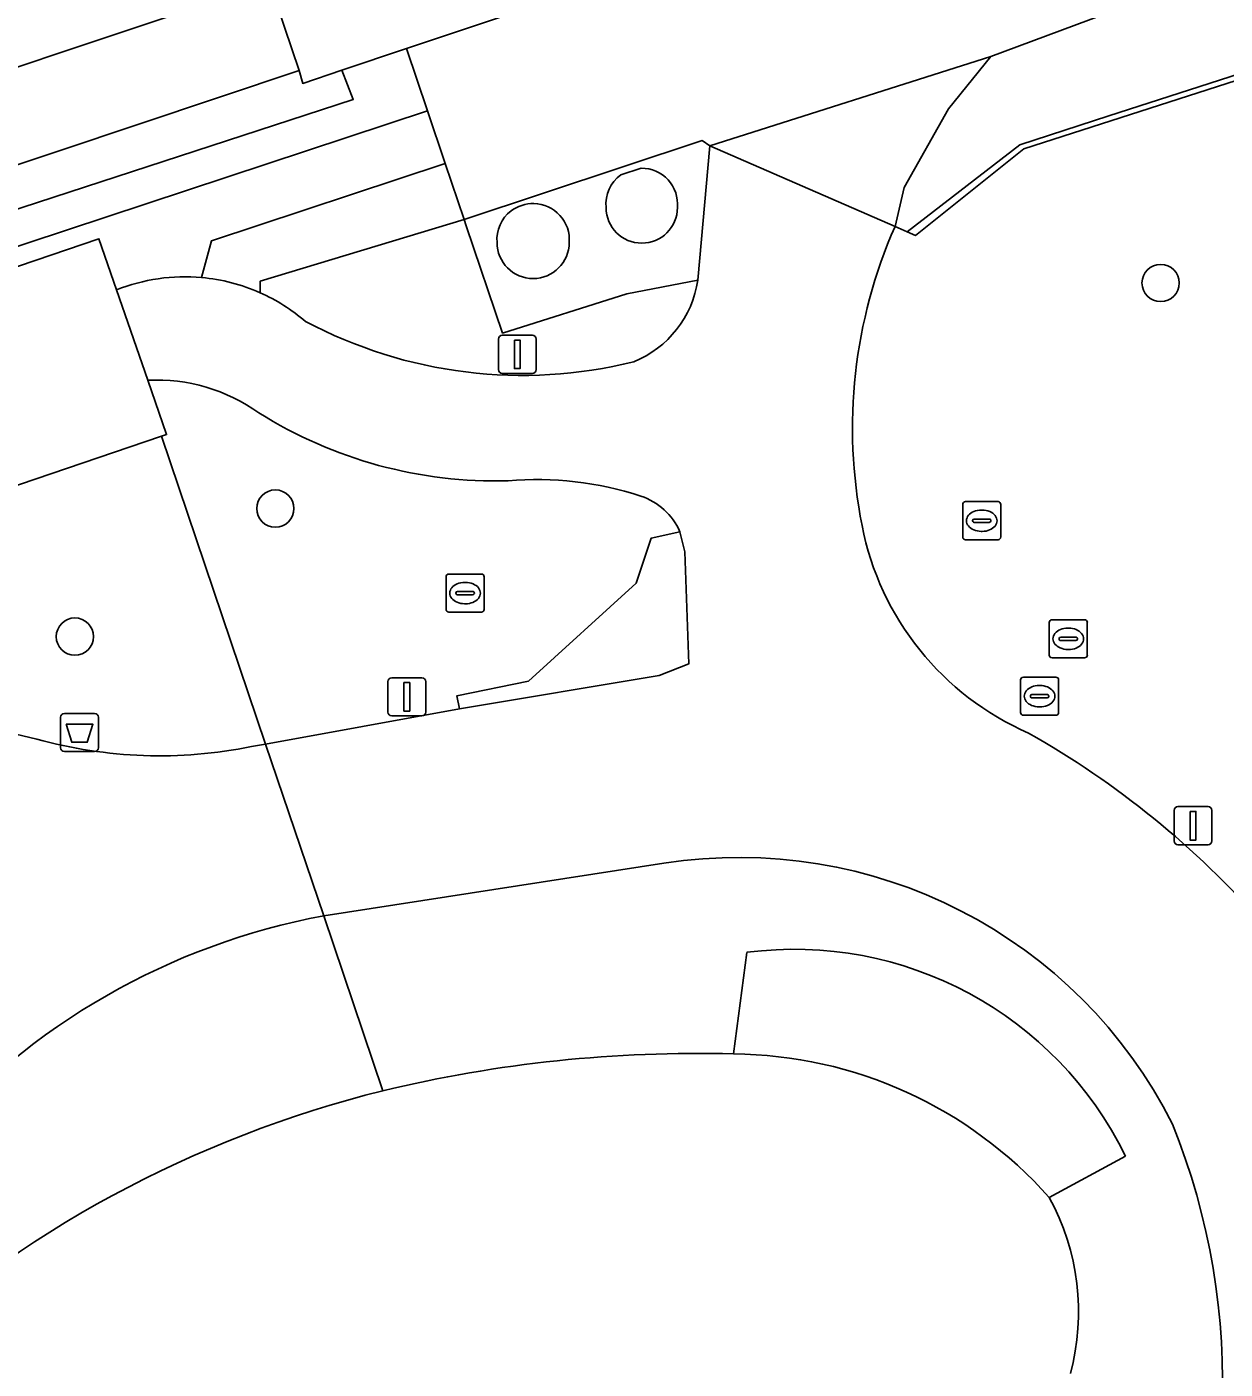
# Model space of a CAD drawing. Extents: x 158086 to 159499, y 382904 to 383981.
# Drawn here: x 159314.14 to 159345.59, y 383190.1 to 383225.32 of the extents above; entities that cross this region are included whole.
import ezdxf

# ---------------------------------------------------------------- set-up
doc = ezdxf.new("R2010")
doc.units = 0
for name, color, linetype in [('IMGEO_Afvalbak', 7, 'Continuous'), ('IMGEO_Boom', 7, 'Continuous'), ('IMGEO_Groenvoorziening', 7, 'Continuous'), ('IMGEO_Haag', 7, 'Continuous'), ('IMGEO_Hek', 7, 'Continuous'), ('IMGEO_Kolk', 7, 'Continuous'), ('IMGEO_Lichtmast', 7, 'Continuous'), ('IMGEO_Pand', 7, 'Continuous'), ('IMGEO_Parkeervlak_halfverhard', 7, 'Continuous'), ('IMGEO_Rijbaan_lokaal_gesloten', 7, 'Continuous'), ('IMGEO_Rioolput', 7, 'Continuous'), ('IMGEO_Terreindeel_gesloten', 7, 'Continuous'), ('IMGEO_Terreindeel_halfverhard', 7, 'Continuous'), ('IMGEO_Terreindeel_open', 7, 'Continuous'), ('IMGEO_Voetpad_open', 7, 'Continuous')]:
    doc.layers.add(name, color=color, linetype=linetype)

msp = doc.modelspace()

# ---------------------------------------------------------------- linework, layer by layer
at = {"layer": 'IMGEO_Afvalbak'}
for p, q in [((159315.026, 383206.406), (159315.026, 383207.206)), ((159315.026, 383207.206), (159315.026, 383206.406)), ((159315.126, 383207.306), (159315.916, 383207.306)), ((159315.916, 383207.306), (159315.126, 383207.306)), ((159316.016, 383207.206), (159316.016, 383206.406)), ((159316.016, 383206.406), (159316.016, 383207.206)), ((159315.916, 383206.306), (159315.126, 383206.306)), ((159315.126, 383206.306), (159315.916, 383206.306))]:
    msp.add_line(p, q, dxfattribs=at)
msp.add_lwpolyline([(159315.169, 383207.02), (159315.873, 383207.02), (159315.724, 383206.55), (159315.318, 383206.55), (159315.169, 383207.02)], dxfattribs=at)
for centre, start, end in [((159315.126, 383207.206), 90, 180), ((159315.126, 383207.206), 90, 180), ((159315.916, 383207.206), 0, 90), ((159315.916, 383207.206), 360, 90), ((159315.126, 383206.406), 180, 270), ((159315.126, 383206.406), 180, 270), ((159315.916, 383206.406), 270, 0), ((159315.916, 383206.406), 270, 0)]:
    msp.add_arc(centre, 0.1, start, end, dxfattribs=at)
at = {"layer": 'IMGEO_Boom'}
for centre in [(159343.894, 383218.601), (159320.661, 383212.682), (159315.4, 383209.322)]:
    msp.add_circle(centre, 0.489, dxfattribs=at)
at = {"layer": 'IMGEO_Groenvoorziening'}
for points in [[(159355.052, 383200.439), (159356.488, 383200.607), (159358.282, 383201.09), (159362.168, 383202.429), (159357.493, 383216.947), (159362.002, 383218.408), (159360.6, 383222.987), (159394.326, 383233.999), (159395.778, 383229.403), (159395.855, 383229.159), (159396.64, 383229.408), (159396.484, 383229.886), (159407.71, 383233.551), (159405.29, 383241.063), (159402.327, 383242.137), (159346.907, 383224.25), (159340.304, 383222.119), (159337.458, 383219.848), (159337.239, 383219.945), (159336.924, 383220.085)], [(159318.726, 383218.744), (159318.984, 383219.706), (159325.121, 383221.737), (159324.654, 383223.123), (159260.472, 383201.907), (159259.763, 383201.672), (159240.87, 383195.427), (159245.463, 383181.002), (159253.953, 383177.812)], [(159331.748, 383218.676), (159329.884, 383218.319), (159326.627, 383217.285), (159325.668, 383220.103), (159325.616, 383220.267), (159320.264, 383218.645), (159320.261, 383218.345)], [(159320.032, 383206.435), (159320.406, 383206.502), (159317.673, 383214.58), (159307.745, 383211.203), (159305.996, 383216.348), (159316.03, 383219.76), (159316.493, 383218.422)], [(159317.315, 383216.048), (159317.807, 383214.625), (159317.673, 383214.58), (159320.406, 383206.502), (159325.491, 383207.422), (159325.42, 383207.767), (159327.304, 383208.15), (159330.131, 383210.727), (159330.527, 383211.905), (159331.281, 383212.073)], [(159303.049, 383209.334), (159314.399, 383206.634)], [(159330.859, 383203.373), (159321.932, 383201.994), (159323.486, 383197.403)], [(159323.486, 383197.403), (159321.932, 383201.994)], [(159332.686, 383198.371), (159333.034, 383201.036)], [(159342.971, 383195.686), (159340.969, 383194.606)]]:
    msp.add_lwpolyline(points, dxfattribs=at)
for points in [[(159405.402, 383241.039), (159402.216, 383242.251), (159348.1, 383224.784), (159342.532, 383222.987), (159340.202, 383222.223), (159337.239, 383219.945), (159337.458, 383219.848), (159340.304, 383222.119), (159346.907, 383224.25), (159402.327, 383242.137), (159405.29, 383241.063), (159407.71, 383233.551), (159407.815, 383233.589)], [(159266.829, 383204.703), (159268.432, 383205.71), (159322.708, 383223.416), (159322.405, 383224.184), (159321.382, 383223.84), (159321.285, 383224.179), (159266.422, 383205.813)]]:
    msp.add_lwpolyline(points, close=True, dxfattribs=at)
for centre, radius, start, end in [((159348.944, 383214.789), 13.135, 156.2239, 191.2143), ((159318.286, 383213.889), 4.875, 84.8272, 111.5839), ((159329.043, 383219.068), 2.733, 291.9817, 351.7629), ((159318.302, 383213.918), 4.841, 49.4041, 66.1279), ((159327.141, 383228.281), 12.106, 241.973, 283.9834), ((159317.548, 383211.452), 4.602, 54.3183, 92.9005), ((159326.433, 383225.081), 11.674, 237.9164, 271.6609), ((159327.504, 383204.489), 8.953, 72.1276, 94.6973), ((159329.692, 383211.362), 1.741, 24.1173, 71.2412), ((159343.41, 383213.657), 7.486, 190.9513, 246.535), ((159328.892, 383186.321), 23.496, 41.2033, 60.5928), ((159317.63, 383218.261), 12.068, 254.4713, 281.4822), ((159332.844, 383190.809), 12.719, 26.7328, 98.9787), ((159325.239, 383184.182), 18.117, 100.5166, 139.1392), ((159334.278, 383191.443), 9.674, 26.0178, 97.3869), ((159331.732, 383163.237), 35.147, 88.4444, 103.5685), ((159330.737, 383168.142), 30.146, 103.9182, 132.9315), ((159327.451, 383189.759), 18.069, 332.3405, 22.0101), ((159335.499, 383191.602), 6.241, 344.9592, 28.7781)]:
    msp.add_arc(centre, radius, start, end, dxfattribs=at)
at = {"layer": 'IMGEO_Haag'}
msp.add_lwpolyline([(159266.829, 383204.703), (159268.432, 383205.71), (159322.708, 383223.416), (159322.405, 383224.184), (159321.382, 383223.84), (159321.285, 383224.179), (159266.422, 383205.813)], close=True, dxfattribs=at)
at = {"layer": 'IMGEO_Hek'}
for points in [[(159346.907, 383224.25), (159340.304, 383222.119), (159337.458, 383219.848), (159337.239, 383219.945)], [(159324.654, 383223.123), (159260.472, 383201.907)], [(159325.121, 383221.737), (159324.654, 383223.123)], [(159332.065, 383222.204), (159331.866, 383222.336), (159325.616, 383220.267)], [(159336.924, 383220.085), (159332.065, 383222.204)], [(159325.616, 383220.267), (159325.121, 383221.737)], [(159337.239, 383219.945), (159336.924, 383220.085)], [(159320.406, 383206.502), (159317.673, 383214.58)], [(159321.932, 383201.994), (159320.406, 383206.502)], [(159323.486, 383197.403), (159321.932, 383201.994)]]:
    msp.add_lwpolyline(points, dxfattribs=at)
at = {"layer": 'IMGEO_Kolk'}
for p, q in [((159338.7, 383211.937), (159338.7, 383212.789)), ((159338.775, 383212.863), (159339.627, 383212.863)), ((159339.701, 383212.789), (159339.701, 383211.937)), ((159339.188, 383212.643), (159339.213, 383212.643)), ((159338.959, 383212.357), (159338.959, 383212.369)), ((159339.397, 383212.32), (159338.999, 383212.32)), ((159339.002, 383212.406), (159339.4, 383212.406)), ((159339.211, 383212.083), (159339.186, 383212.083)), ((159339.443, 383212.369), (159339.443, 383212.357)), ((159339.627, 383211.863), (159338.775, 383211.863)), ((159325.141, 383210.037), (159325.141, 383210.889)), ((159325.216, 383210.963), (159326.068, 383210.963)), ((159325.629, 383210.743), (159325.654, 383210.743)), ((159326.142, 383210.889), (159326.142, 383210.037)), ((159325.4, 383210.457), (159325.4, 383210.469)), ((159325.838, 383210.42), (159325.44, 383210.42)), ((159325.443, 383210.506), (159325.841, 383210.506)), ((159325.884, 383210.469), (159325.884, 383210.457)), ((159326.068, 383209.963), (159325.216, 383209.963)), ((159325.652, 383210.183), (159325.627, 383210.183))]:
    msp.add_line(p, q, dxfattribs=at)
for points in [[(159338.7, 383211.937), (159338.7, 383212.789)], [(159338.775, 383212.863), (159339.627, 383212.863)], [(159339.701, 383212.789), (159339.701, 383211.937)], [(159339.627, 383211.863), (159338.775, 383211.863)], [(159325.141, 383210.037), (159325.141, 383210.889)], [(159325.216, 383210.963), (159326.068, 383210.963)], [(159326.142, 383210.889), (159326.142, 383210.037)], [(159326.068, 383209.963), (159325.216, 383209.963)]]:
    msp.add_lwpolyline(points, dxfattribs=at)
for centre, radius, start, end in [((159338.777, 383212.787), 0.0765, 91.552, 178.448), ((159338.777, 383212.787), 0.0765, 91.552, 178.448), ((159339.625, 383212.787), 0.0765, 1.552, 88.448), ((159339.625, 383212.787), 0.0765, 1.552, 88.448), ((159338.999, 383212.366), 0.0403, 85.8775, 175.7526), ((159338.996, 383212.356), 0.0366, 178.938, 274.7102), ((159339.4, 383212.363), 0.043, 264.8664, 352.4533), ((159339.404, 383212.368), 0.0386, 1.7309, 96.639), ((159338.777, 383211.939), 0.0765, 181.552, 268.448), ((159338.777, 383211.939), 0.0765, 181.552, 268.448), ((159339.625, 383211.939), 0.0765, 271.552, 358.448), ((159339.625, 383211.939), 0.0765, 271.552, 358.448), ((159325.218, 383210.887), 0.0765, 91.552, 178.448), ((159325.218, 383210.887), 0.0765, 91.552, 178.448), ((159326.066, 383210.887), 0.0765, 1.552, 88.448), ((159326.066, 383210.887), 0.0765, 1.552, 88.448), ((159325.44, 383210.466), 0.0403, 85.8775, 175.7526), ((159325.437, 383210.456), 0.0366, 178.938, 274.7102), ((159325.841, 383210.463), 0.043, 264.8664, 352.4533), ((159325.845, 383210.468), 0.0386, 1.7309, 96.639), ((159325.218, 383210.039), 0.0765, 181.552, 268.448), ((159325.218, 383210.039), 0.0765, 181.552, 268.448), ((159326.066, 383210.039), 0.0765, 271.552, 358.448), ((159326.066, 383210.039), 0.0765, 271.552, 358.448)]:
    msp.add_arc(centre, radius, start, end, dxfattribs=at)
for centre, major_axis, ratio, start_param, end_param in [((159339.187, 383212.363), (-0.387, 0.002), 0.722429, 4.712389, 7.853982), ((159339.212, 383212.363), (-0.39, 0.002), 0.717154, 1.570796, 4.712389), ((159325.628, 383210.463), (-0.387, 0.002), 0.722429, 4.712389, 7.853982), ((159325.653, 383210.463), (-0.39, 0.002), 0.717154, 1.570796, 4.712389)]:
    msp.add_ellipse(centre, major_axis=major_axis, ratio=ratio, start_param=start_param, end_param=end_param, dxfattribs=at)
at = {"layer": 'IMGEO_Lichtmast'}
for p, q in [((159326.516, 383216.328), (159326.516, 383217.128)), ((159326.516, 383217.128), (159326.516, 383216.328)), ((159326.616, 383217.228), (159327.406, 383217.228)), ((159327.406, 383217.228), (159326.616, 383217.228)), ((159327.506, 383217.128), (159327.506, 383216.328)), ((159327.506, 383216.328), (159327.506, 383217.128)), ((159327.406, 383216.228), (159326.616, 383216.228)), ((159326.616, 383216.228), (159327.406, 383216.228)), ((159323.717, 383208.242), (159324.507, 383208.242)), ((159324.507, 383208.242), (159323.717, 383208.242)), ((159323.617, 383207.342), (159323.617, 383208.142)), ((159323.617, 383208.142), (159323.617, 383207.342)), ((159324.607, 383208.142), (159324.607, 383207.342)), ((159324.607, 383207.342), (159324.607, 383208.142)), ((159324.507, 383207.242), (159323.717, 383207.242)), ((159323.717, 383207.242), (159324.507, 383207.242)), ((159344.249, 383203.959), (159344.249, 383204.759)), ((159344.249, 383204.759), (159344.249, 383203.959)), ((159344.349, 383204.859), (159345.139, 383204.859)), ((159345.139, 383204.859), (159344.349, 383204.859)), ((159345.239, 383204.759), (159345.239, 383203.959)), ((159345.239, 383203.959), (159345.239, 383204.759)), ((159345.139, 383203.859), (159344.349, 383203.859)), ((159344.349, 383203.859), (159345.139, 383203.859))]:
    msp.add_line(p, q, dxfattribs=at)
for points in [[(159326.936, 383217.103), (159327.086, 383217.103), (159327.086, 383216.353), (159326.936, 383216.353), (159326.936, 383217.103)], [(159324.037, 383208.117), (159324.187, 383208.117), (159324.187, 383207.367), (159324.037, 383207.367), (159324.037, 383208.117)], [(159344.669, 383204.734), (159344.819, 383204.734), (159344.819, 383203.984), (159344.669, 383203.984), (159344.669, 383204.734)]]:
    msp.add_lwpolyline(points, dxfattribs=at)
for centre, start, end in [((159326.616, 383217.128), 90, 180), ((159326.616, 383217.128), 90, 180), ((159327.406, 383217.128), 0, 90), ((159327.406, 383217.128), 360, 90), ((159326.616, 383216.328), 180, 270), ((159326.616, 383216.328), 180, 270), ((159327.406, 383216.328), 270, 0), ((159327.406, 383216.328), 270, 0), ((159323.717, 383208.142), 90, 180), ((159323.717, 383208.142), 90, 180), ((159324.507, 383208.142), 0, 90), ((159324.507, 383208.142), 360, 90), ((159323.717, 383207.342), 180, 270), ((159323.717, 383207.342), 180, 270), ((159324.507, 383207.342), 270, 0), ((159324.507, 383207.342), 270, 0), ((159344.349, 383204.759), 90, 180), ((159344.349, 383204.759), 90, 180), ((159345.139, 383204.759), 0, 90), ((159345.139, 383204.759), 360, 90), ((159344.349, 383203.959), 180, 270), ((159344.349, 383203.959), 180, 270), ((159345.139, 383203.959), 270, 0), ((159345.139, 383203.959), 270, 0)]:
    msp.add_arc(centre, 0.1, start, end, dxfattribs=at)
at = {"layer": 'IMGEO_Pand'}
for centre, radius, start, end in [((159331.732, 383163.237), 35.147, 88.4444, 103.5685), ((159332.59, 383187.166), 11.205, 41.602, 89.5101), ((159330.737, 383168.142), 30.146, 103.9182, 132.9315), ((159335.499, 383191.602), 6.241, 344.9592, 28.7781)]:
    msp.add_arc(centre, radius, start, end, dxfattribs=at)
at = {"layer": 'IMGEO_Parkeervlak_halfverhard'}
msp.add_lwpolyline([(159328.916, 383258.395), (159328.179, 383259.977), (159322.621, 383265.984), (159319.588, 383266.829), (159308.172, 383262.959), (159308.694, 383261.448), (159308.784, 383261.478), (159320.511, 383226.489), (159321.285, 383224.179), (159321.382, 383223.84), (159322.405, 383224.184), (159324.106, 383224.752), (159338.16, 383229.441)], close=True, dxfattribs=at)
at = {"layer": 'IMGEO_Rijbaan_lokaal_gesloten'}
msp.add_lwpolyline([(159337.167, 383221.109), (159338.328, 383223.175), (159339.441, 383224.546), (159332.065, 383222.204), (159336.924, 383220.085)], close=True, dxfattribs=at)
for points in [[(159336.924, 383220.085), (159332.065, 383222.204), (159331.748, 383218.676)], [(159316.493, 383218.422), (159317.315, 383216.048)], [(159331.281, 383212.073), (159331.408, 383211.544), (159331.509, 383208.606), (159330.733, 383208.304), (159325.491, 383207.422), (159320.406, 383206.502), (159321.932, 383201.994), (159330.859, 383203.373)], [(159314.399, 383206.634), (159303.049, 383209.334)], [(159321.932, 383201.994), (159320.406, 383206.502), (159320.032, 383206.435)]]:
    msp.add_lwpolyline(points, dxfattribs=at)
for centre, radius, start, end in [((159348.944, 383214.789), 13.135, 156.2239, 191.2143), ((159318.286, 383213.889), 4.875, 84.8272, 111.5839), ((159318.296, 383213.938), 4.825, 65.9702, 84.8884), ((159329.043, 383219.068), 2.733, 291.9817, 351.7629), ((159318.302, 383213.918), 4.841, 49.4041, 66.1279), ((159327.141, 383228.281), 12.106, 241.973, 283.9834), ((159317.548, 383211.452), 4.602, 54.3183, 92.9005), ((159326.433, 383225.081), 11.674, 237.9164, 271.6609), ((159327.504, 383204.489), 8.953, 72.1276, 94.6973), ((159329.692, 383211.362), 1.741, 24.1173, 71.2412), ((159343.41, 383213.657), 7.486, 190.9513, 246.535), ((159328.892, 383186.321), 23.496, 41.2033, 60.5928), ((159317.63, 383218.261), 12.068, 254.4713, 281.4822), ((159332.844, 383190.809), 12.719, 26.7328, 98.9787), ((159325.239, 383184.182), 18.117, 100.5166, 139.1392), ((159327.451, 383189.759), 18.069, 332.3405, 22.0101)]:
    msp.add_arc(centre, radius, start, end, dxfattribs=at)
at = {"layer": 'IMGEO_Rioolput'}
for p, q in [((159340.97, 383208.838), (159340.97, 383209.69)), ((159341.045, 383209.764), (159341.897, 383209.764)), ((159341.971, 383209.69), (159341.971, 383208.838)), ((159341.229, 383209.258), (159341.229, 383209.27)), ((159341.272, 383209.307), (159341.67, 383209.307)), ((159341.458, 383209.544), (159341.483, 383209.544)), ((159341.713, 383209.27), (159341.713, 383209.258)), ((159341.667, 383209.221), (159341.269, 383209.221)), ((159341.481, 383208.984), (159341.456, 383208.984)), ((159341.897, 383208.764), (159341.045, 383208.764)), ((159340.292, 383208.258), (159341.144, 383208.258)), ((159340.217, 383207.332), (159340.217, 383208.184)), ((159340.705, 383208.038), (159340.73, 383208.038)), ((159341.218, 383208.184), (159341.218, 383207.332)), ((159340.476, 383207.752), (159340.476, 383207.764)), ((159340.914, 383207.715), (159340.516, 383207.715)), ((159340.519, 383207.801), (159340.917, 383207.801)), ((159340.96, 383207.764), (159340.96, 383207.752)), ((159341.144, 383207.258), (159340.292, 383207.258)), ((159340.728, 383207.478), (159340.703, 383207.478))]:
    msp.add_line(p, q, dxfattribs=at)
for points in [[(159340.97, 383208.838), (159340.97, 383209.69)], [(159341.045, 383209.764), (159341.897, 383209.764)], [(159341.971, 383209.69), (159341.971, 383208.838)], [(159341.897, 383208.764), (159341.045, 383208.764)], [(159340.292, 383208.258), (159341.144, 383208.258)], [(159340.217, 383207.332), (159340.217, 383208.184)], [(159341.218, 383208.184), (159341.218, 383207.332)], [(159341.144, 383207.258), (159340.292, 383207.258)]]:
    msp.add_lwpolyline(points, dxfattribs=at)
for centre, radius, start, end in [((159341.047, 383209.688), 0.0765, 91.552, 178.448), ((159341.047, 383209.688), 0.0765, 91.552, 178.448), ((159341.895, 383209.688), 0.0765, 1.552, 88.448), ((159341.895, 383209.688), 0.0765, 1.552, 88.448), ((159341.269, 383209.267), 0.0403, 85.8775, 175.7526), ((159341.266, 383209.257), 0.0366, 178.938, 274.7102), ((159341.67, 383209.264), 0.043, 264.8664, 352.4533), ((159341.674, 383209.269), 0.0386, 1.7309, 96.639), ((159341.047, 383208.84), 0.0765, 181.552, 268.448), ((159341.047, 383208.84), 0.0765, 181.552, 268.448), ((159341.895, 383208.84), 0.0765, 271.552, 358.448), ((159341.895, 383208.84), 0.0765, 271.552, 358.448), ((159340.294, 383208.182), 0.0765, 91.552, 178.448), ((159340.294, 383208.182), 0.0765, 91.552, 178.448), ((159341.142, 383208.182), 0.0765, 1.552, 88.448), ((159341.142, 383208.182), 0.0765, 1.552, 88.448), ((159340.516, 383207.761), 0.0403, 85.8775, 175.7526), ((159340.513, 383207.751), 0.0366, 178.938, 274.7102), ((159340.917, 383207.758), 0.043, 264.8664, 352.4533), ((159340.921, 383207.763), 0.0386, 1.7309, 96.639), ((159340.294, 383207.334), 0.0765, 181.552, 268.448), ((159340.294, 383207.334), 0.0765, 181.552, 268.448), ((159341.142, 383207.334), 0.0765, 271.552, 358.448), ((159341.142, 383207.334), 0.0765, 271.552, 358.448)]:
    msp.add_arc(centre, radius, start, end, dxfattribs=at)
for centre, major_axis, ratio, start_param, end_param in [((159341.457, 383209.264), (-0.387, 0.002), 0.722429, 4.712389, 7.853982), ((159341.482, 383209.264), (-0.39, 0.002), 0.717154, 1.570796, 4.712389), ((159340.704, 383207.758), (-0.387, 0.002), 0.722429, 4.712389, 7.853982), ((159340.729, 383207.758), (-0.39, 0.002), 0.717154, 1.570796, 4.712389)]:
    msp.add_ellipse(centre, major_axis=major_axis, ratio=ratio, start_param=start_param, end_param=end_param, dxfattribs=at)
at = {"layer": 'IMGEO_Terreindeel_gesloten'}
msp.add_lwpolyline([(159330.266, 383221.613), (159329.728, 383221.436)], dxfattribs=at)
for centre, radius, start, end in [((159330.275, 383220.672), 0.941, 354.4465, 90.5744), ((159330.276, 383220.673), 0.94, 125.6897, 185.6043), ((159327.431, 383219.723), 0.964, 89.1481, 127.2028), ((159327.426, 383219.737), 0.95, 355.6316, 88.8488), ((159330.277, 383220.582), 0.936, 180.0306, 359.9694), ((159327.426, 383219.737), 0.95, 127.4988, 184.3576), ((159327.426, 383219.665), 0.947, 180, 0)]:
    msp.add_arc(centre, radius, start, end, dxfattribs=at)
at = {"layer": 'IMGEO_Terreindeel_halfverhard'}
msp.add_lwpolyline([(159268.754, 383209.191), (159320.511, 383226.489), (159308.784, 383261.478), (159308.694, 383261.448), (159256.869, 383244.073), (159259.57, 383236.279), (159259.861, 383236.378), (159262.891, 383227.459), (159263.695, 383225.092), (159266.688, 383216.282), (159266.396, 383216.183)], close=True, dxfattribs=at)
at = {"layer": 'IMGEO_Terreindeel_open'}
msp.add_lwpolyline([(159316.493, 383218.422), (159316.03, 383219.76), (159305.996, 383216.348), (159307.745, 383211.203), (159317.673, 383214.58), (159317.807, 383214.625), (159317.315, 383216.048)], close=True, dxfattribs=at)
at = {"layer": 'IMGEO_Voetpad_open'}
for points in [[(159345.843, 383226.974), (159344.261, 383226.346), (159339.441, 383224.546), (159338.328, 383223.175), (159337.167, 383221.109), (159336.924, 383220.085), (159337.239, 383219.945), (159340.202, 383222.223), (159342.532, 383222.987), (159348.1, 383224.784), (159402.216, 383242.251), (159405.402, 383241.039), (159403.017, 383245.163)], [(159342.235, 383228.841), (159341.632, 383230.762), (159340.208, 383230.092), (159339.35, 383229.765), (159338.68, 383229.51), (159338.16, 383229.441), (159324.106, 383224.752), (159324.654, 383223.123), (159325.121, 383221.737), (159325.616, 383220.267), (159331.866, 383222.336), (159332.065, 383222.204), (159339.441, 383224.546), (159344.261, 383226.346)], [(159320.261, 383218.345), (159320.264, 383218.645), (159325.616, 383220.267), (159325.121, 383221.737), (159318.984, 383219.706), (159318.726, 383218.744)], [(159329.728, 383221.436), (159330.266, 383221.613)], [(159333.034, 383201.036), (159332.686, 383198.371)], [(159340.969, 383194.606), (159342.971, 383195.686)]]:
    msp.add_lwpolyline(points, dxfattribs=at)
for points in [[(159266.974, 383204.306), (159266.829, 383204.703), (159266.422, 383205.813), (159321.285, 383224.179), (159320.511, 383226.489), (159268.754, 383209.191), (159266.396, 383216.183), (159264.473, 383215.529), (159264.724, 383214.79), (159264.534, 383214.725), (159263.493, 383214.371), (159265.41, 383208.738), (159265.22, 383208.673), (159258.962, 383206.447), (159260.425, 383202.047)], [(159324.654, 383223.123), (159324.106, 383224.752), (159322.405, 383224.184), (159322.708, 383223.416), (159268.432, 383205.71), (159266.829, 383204.703), (159266.974, 383204.306), (159260.425, 383202.047), (159260.472, 383201.907)], [(159332.065, 383222.204), (159331.866, 383222.336), (159325.616, 383220.267), (159325.668, 383220.103), (159326.627, 383217.285), (159329.884, 383218.319), (159331.748, 383218.676)], [(159330.733, 383208.304), (159331.509, 383208.606), (159331.408, 383211.544), (159331.281, 383212.073), (159330.527, 383211.905), (159330.131, 383210.727), (159327.304, 383208.15), (159325.42, 383207.767), (159325.491, 383207.422)]]:
    msp.add_lwpolyline(points, close=True, dxfattribs=at)
for centre, radius, start, end in [((159330.275, 383220.672), 0.941, 354.4465, 90.5744), ((159330.276, 383220.673), 0.94, 125.6897, 185.6043), ((159327.431, 383219.723), 0.964, 89.1481, 127.2028), ((159327.426, 383219.737), 0.95, 355.6316, 88.8488), ((159330.277, 383220.582), 0.936, 180.0306, 359.9694), ((159327.426, 383219.737), 0.95, 127.4988, 184.3576), ((159327.426, 383219.665), 0.947, 180, 0), ((159318.296, 383213.938), 4.825, 65.9702, 84.8884), ((159334.278, 383191.443), 9.674, 26.0178, 97.3869), ((159332.59, 383187.166), 11.205, 41.602, 89.5101)]:
    msp.add_arc(centre, radius, start, end, dxfattribs=at)

doc.saveas('drawing.dxf')
